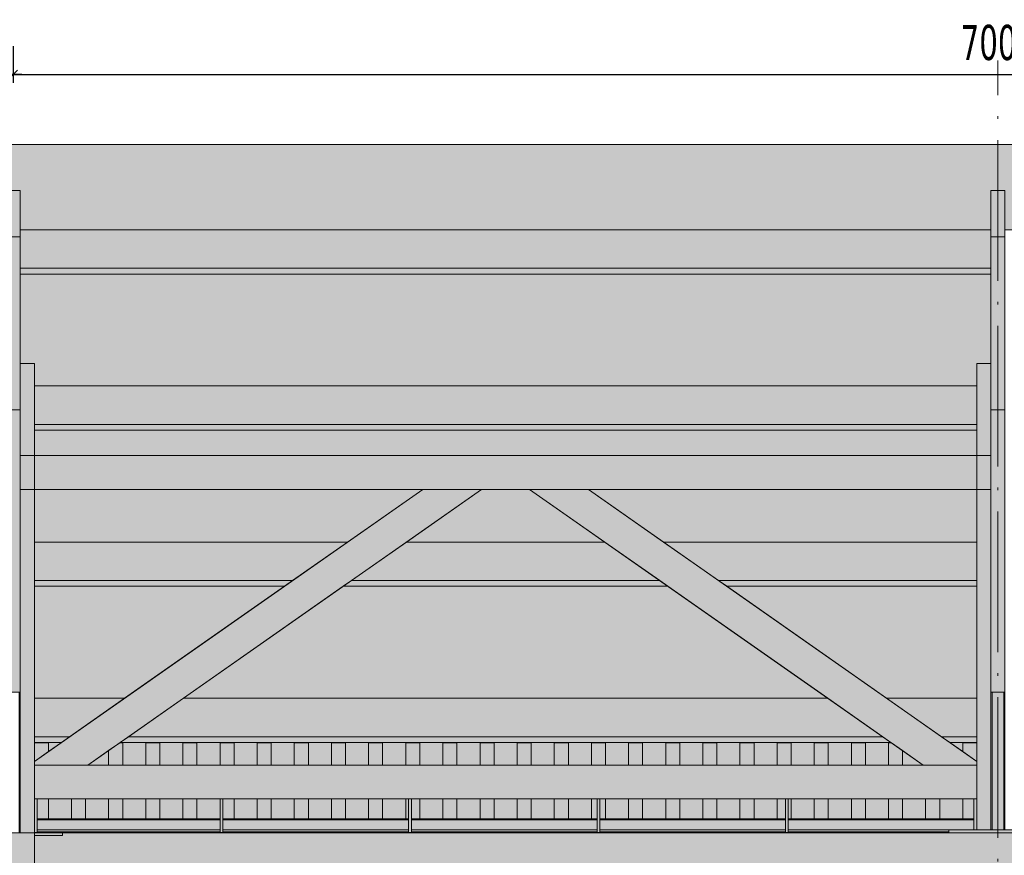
# Model space of a CAD drawing. Header units: millimetres. Extents: x 1567 to 2756, y -116 to 725.
# Tile 317 of 418: x 2293 to 2363, y 294 to 353. Entities that reach past the tile are written whole.
import ezdxf

# ---------------------------------------------------------------- set-up
doc = ezdxf.new("R2010")
doc.units = ezdxf.units.MM
doc.linetypes.add('CADWORK_5', pattern=[13.2, 10, -1.5, 0.2, -1.5])
doc.layers.add('Ech.1_50', color=7, linetype='Continuous')
doc.styles.add('tahoma-z-r', font='txt', dxfattribs={"width": 0.704918})
doc.dimstyles.new('ISO-25', dxfattribs={"dimtxt": 2.5, "dimasz": 2.5, "dimexe": 1.25, "dimexo": 0.625, "dimtad": 1, "dimtxsty": 'Standard', "dimcen": 2.5, "dimadec": 0, "dimazin": 0, "dimtfac": 1, "dimtmove": 0, "dimatfit": 3, "dimfxl": 1, "dimarcsym": 0})

# ---------------------------------------------------------------- blocks, each defined once
blk = doc.blocks.new('cw-dimension-symbol2')
at = {"color": 0, "linetype": 'Continuous', "lineweight": -2}
for p, q in [((-1, 0), (1, 0)), ((-0.5, -0.5), (0.5, 0.5))]:
    blk.add_line(p, q, dxfattribs=at)
blk = doc.blocks.new('*D285')
at = {"layer": 'Defpoints', "color": 0}
for p in [(2293.008, 351.421), (2293.008, 349.421), (2267.008, 347.421)]:
    blk.add_point(p, dxfattribs=at)
at = {"layer": 'Ech.1_50', "color": 0, "linetype": 'Continuous', "lineweight": -2}
for p, q in [((2293.008, 351.421), (2293.008, 348.821)), ((2267.008, 347.421), (2267.008, 350.021)), ((2267.608, 349.421), (2292.408, 349.421))]:
    blk.add_line(p, q, dxfattribs=at)
at = {"layer": 'Ech.1_50', "color": 0, "lineweight": -2, "xscale": 0.6000000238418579, "yscale": 0.6000000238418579, "zscale": 0.6000000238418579, "rotation": 180}
blk.add_blockref('cw-dimension-symbol2', (2267.008, 349.421), dxfattribs=at)
at = {"layer": 'Ech.1_50', "color": 0, "lineweight": -2, "xscale": 0.6000000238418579, "yscale": 0.6000000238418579, "zscale": 0.6000000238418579}
blk.add_blockref('cw-dimension-symbol2', (2293.008, 349.421), dxfattribs=at)
at = {"layer": 'Ech.1_50', "color": 7, "linetype": 'Continuous', "lineweight": 5, "insert": (2280.008, 351.671), "char_height": 2.5, "attachment_point": 5, "style": 'tahoma-z-r'}
blk.add_mtext('1300', dxfattribs=at)
blk = doc.blocks.new('*D286')
at = {"layer": 'Defpoints', "color": 0}
for p in [(2293.008, 351.421), (2433.008, 351.421), (2433.008, 349.421)]:
    blk.add_point(p, dxfattribs=at)
at = {"layer": 'Ech.1_50', "color": 0, "linetype": 'Continuous', "lineweight": -2}
for p, q in [((2293.008, 351.421), (2293.008, 348.821)), ((2433.008, 351.421), (2433.008, 348.821)), ((2293.608, 349.421), (2432.408, 349.421))]:
    blk.add_line(p, q, dxfattribs=at)
at = {"layer": 'Ech.1_50', "color": 0, "lineweight": -2, "xscale": 0.6000000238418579, "yscale": 0.6000000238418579, "zscale": 0.6000000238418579, "rotation": 180}
blk.add_blockref('cw-dimension-symbol2', (2293.008, 349.421), dxfattribs=at)
at = {"layer": 'Ech.1_50', "color": 0, "lineweight": -2, "xscale": 0.6000000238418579, "yscale": 0.6000000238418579, "zscale": 0.6000000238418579}
blk.add_blockref('cw-dimension-symbol2', (2433.008, 349.421), dxfattribs=at)
at = {"layer": 'Ech.1_50', "color": 7, "linetype": 'Continuous', "lineweight": 5, "insert": (2363.008, 351.671), "char_height": 2.5, "attachment_point": 5, "style": 'tahoma-z-r'}
blk.add_mtext('7000', dxfattribs=at)

msp = doc.modelspace()

# ---------------------------------------------------------------- hatches: boundary and pattern name
at = {"layer": 'Ech.1_50', "linetype": 'Continuous', "lineweight": 5, "true_color": 0xe6f1fc, "transparency": 33554687}
for points in [[(2268.008, 338.374), (2290.508, 338.374), (2290.508, 341.156), (2291.508, 341.156), (2291.508, 338.374), (2292.508, 338.374), (2292.508, 341.156), (2293.508, 341.156), (2293.508, 338.374), (2362.508, 338.374), (2362.508, 341.156), (2363.508, 341.156), (2363.508, 338.374), (2432.508, 338.374), (2432.508, 341.156), (2433.508, 341.156), (2433.508, 338.374), (2434.008, 338.374), (2434.008, 338.456), (2434.068, 338.516), (2434.008, 338.576), (2434.008, 341.156), (2434.288, 341.156), (2434.288, 340.901, 0.278179), (2434.448, 340.636), (2434.448, 338.576), (2434.388, 338.516), (2434.298, 338.516), (2434.298, 338.756), (2434.158, 338.756), (2434.158, 338.516), (2434.168, 338.516), (2434.168, 338.736), (2434.288, 338.736), (2434.288, 338.374), (2458.068, 338.374), (2458.068, 344.446), (2268.008, 344.446), (2268.008, 338.374)], [(2293.508, 328.856), (2294.508, 328.856), (2294.508, 327.272), (2361.508, 327.272), (2361.508, 328.856), (2362.508, 328.856), (2362.508, 335.228), (2293.508, 335.228), (2293.508, 328.856)], [(2294.508, 322.316), (2361.508, 322.316), (2361.508, 324.126), (2294.508, 324.126), (2294.508, 322.316)], [(2294.508, 316.171), (2316.773, 316.171), (2322.121, 319.916), (2294.508, 319.916), (2294.508, 316.171)], [(2329.71, 319.916), (2326.306, 319.916), (2320.957, 316.171), (2335.059, 316.171), (2329.71, 319.916)], [(2361.508, 319.916), (2333.895, 319.916), (2339.243, 316.171), (2361.508, 316.171), (2361.508, 319.916)], [(2294.508, 305.069), (2300.918, 305.069), (2312.28, 313.025), (2294.508, 313.025), (2294.508, 305.069)], [(2305.103, 305.069), (2350.913, 305.069), (2339.552, 313.025), (2316.464, 313.025), (2305.103, 305.069)], [(2361.508, 313.025), (2343.736, 313.025), (2355.098, 305.069), (2361.508, 305.069), (2361.508, 313.025)], [(2294.508, 301.902), (2295.508, 301.902), (2295.508, 301.281), (2296.425, 301.923), (2294.508, 301.923), (2294.508, 301.902)], [(2300.788, 300.316), (2302.428, 300.316), (2302.428, 301.902), (2303.428, 301.902), (2303.428, 300.316), (2305.068, 300.316), (2305.068, 301.902), (2306.068, 301.902), (2306.068, 300.316), (2307.708, 300.316), (2307.708, 301.902), (2308.708, 301.902), (2308.708, 300.316), (2310.348, 300.316), (2310.348, 301.902), (2311.348, 301.902), (2311.348, 300.316), (2312.988, 300.316), (2312.988, 301.902), (2313.988, 301.902), (2313.988, 300.316), (2315.628, 300.316), (2315.628, 301.902), (2316.628, 301.902), (2316.628, 300.316), (2318.268, 300.316), (2318.268, 301.902), (2319.268, 301.902), (2319.268, 300.316), (2320.908, 300.316), (2320.908, 301.902), (2321.908, 301.902), (2321.908, 300.316), (2323.548, 300.316), (2323.548, 301.902), (2324.548, 301.902), (2324.548, 300.316), (2326.188, 300.316), (2326.188, 301.902), (2327.188, 301.902), (2327.188, 300.316), (2328.828, 300.316), (2328.828, 301.902), (2329.828, 301.902), (2329.828, 300.316), (2331.468, 300.316), (2331.468, 301.902), (2332.468, 301.902), (2332.468, 300.316), (2334.108, 300.316), (2334.108, 301.902), (2335.108, 301.902), (2335.108, 300.316), (2336.748, 300.316), (2336.748, 301.902), (2337.748, 301.902), (2337.748, 300.316), (2339.388, 300.316), (2339.388, 301.902), (2340.388, 301.902), (2340.388, 300.316), (2342.028, 300.316), (2342.028, 301.902), (2343.028, 301.902), (2343.028, 300.316), (2344.668, 300.316), (2344.668, 301.902), (2345.668, 301.902), (2345.668, 300.316), (2347.308, 300.316), (2347.308, 301.902), (2348.308, 301.902), (2348.308, 300.316), (2349.948, 300.316), (2349.948, 301.902), (2350.948, 301.902), (2350.948, 300.316), (2352.588, 300.316), (2352.588, 301.902), (2353.588, 301.902), (2353.588, 300.316), (2355.228, 300.316), (2355.228, 301.902), (2355.437, 301.902), (2355.407, 301.923), (2300.609, 301.923), (2300.579, 301.902), (2300.788, 301.902), (2300.788, 300.316)], [(2360.508, 301.902), (2361.508, 301.902), (2361.508, 301.923), (2359.591, 301.923), (2360.508, 301.281), (2360.508, 301.902)], [(2298.314, 300.316), (2299.788, 300.316), (2299.788, 301.348), (2298.314, 300.316)], [(2356.228, 300.316), (2357.702, 300.316), (2356.228, 301.348), (2356.228, 300.316)], [(2297.148, 297.916), (2295.508, 297.916), (2295.508, 296.502), (2297.148, 296.502), (2297.148, 297.916)], [(2299.788, 297.916), (2298.148, 297.916), (2298.148, 296.502), (2299.788, 296.502), (2299.788, 297.916)], [(2302.428, 297.916), (2300.788, 297.916), (2300.788, 296.502), (2302.428, 296.502), (2302.428, 297.916)], [(2305.068, 297.916), (2303.428, 297.916), (2303.428, 296.502), (2305.068, 296.502), (2305.068, 297.916)], [(2307.708, 297.916), (2306.068, 297.916), (2306.068, 296.502), (2307.708, 296.502), (2307.708, 297.916)], [(2310.348, 297.916), (2308.708, 297.916), (2308.708, 296.502), (2310.348, 296.502), (2310.348, 297.916)], [(2312.988, 297.916), (2311.348, 297.916), (2311.348, 296.502), (2312.988, 296.502), (2312.988, 297.916)], [(2315.628, 297.916), (2313.988, 297.916), (2313.988, 296.502), (2315.628, 296.502), (2315.628, 297.916)], [(2318.268, 297.916), (2316.628, 297.916), (2316.628, 296.502), (2318.268, 296.502), (2318.268, 297.916)], [(2320.908, 297.916), (2319.268, 297.916), (2319.268, 296.502), (2320.908, 296.502), (2320.908, 297.916)], [(2323.548, 297.916), (2321.908, 297.916), (2321.908, 296.502), (2323.548, 296.502), (2323.548, 297.916)], [(2326.188, 297.916), (2324.548, 297.916), (2324.548, 296.502), (2326.188, 296.502), (2326.188, 297.916)], [(2328.828, 297.916), (2327.188, 297.916), (2327.188, 296.502), (2328.828, 296.502), (2328.828, 297.916)], [(2331.468, 297.916), (2329.828, 297.916), (2329.828, 296.502), (2331.468, 296.502), (2331.468, 297.916)], [(2334.108, 297.916), (2332.468, 297.916), (2332.468, 296.502), (2334.108, 296.502), (2334.108, 297.916)], [(2336.748, 297.916), (2335.108, 297.916), (2335.108, 296.502), (2336.748, 296.502), (2336.748, 297.916)], [(2339.388, 297.916), (2337.748, 297.916), (2337.748, 296.502), (2339.388, 296.502), (2339.388, 297.916)], [(2342.028, 297.916), (2340.388, 297.916), (2340.388, 296.502), (2342.028, 296.502), (2342.028, 297.916)], [(2344.668, 297.916), (2343.028, 297.916), (2343.028, 296.502), (2344.668, 296.502), (2344.668, 297.916)], [(2347.308, 297.916), (2345.668, 297.916), (2345.668, 296.502), (2347.308, 296.502), (2347.308, 297.916)], [(2349.948, 297.916), (2348.308, 297.916), (2348.308, 296.502), (2349.948, 296.502), (2349.948, 297.916)], [(2352.588, 297.916), (2350.948, 297.916), (2350.948, 296.502), (2352.588, 296.502), (2352.588, 297.916)], [(2355.228, 297.916), (2353.588, 297.916), (2353.588, 296.502), (2355.228, 296.502), (2355.228, 297.916)], [(2357.868, 297.916), (2356.228, 297.916), (2356.228, 296.502), (2357.868, 296.502), (2357.868, 297.916)], [(2360.508, 297.916), (2358.868, 297.916), (2358.868, 296.502), (2360.508, 296.502), (2360.508, 297.916)]]:
    msp.add_hatch(color=7, dxfattribs=at).paths.add_polyline_path(points)
at = {"layer": 'Ech.1_50', "linetype": 'Continuous', "lineweight": 5, "true_color": 0xd4c4b3, "transparency": 33554687}
for points in [[(2293.508, 341.156), (2292.508, 341.156), (2292.508, 337.866), (2293.508, 337.866), (2293.508, 341.156)], [(2363.508, 341.156), (2362.508, 341.156), (2362.508, 337.866), (2363.508, 337.866), (2363.508, 341.156)], [(2292.508, 325.566), (2293.508, 325.566), (2293.508, 337.866), (2292.508, 337.866), (2292.508, 325.566)], [(2362.508, 325.566), (2363.508, 325.566), (2363.508, 337.866), (2362.508, 337.866), (2362.508, 325.566)], [(2293.508, 319.916), (2294.508, 319.916), (2294.508, 322.316), (2293.508, 322.316), (2293.508, 319.916)], [(2361.508, 319.916), (2362.508, 319.916), (2362.508, 322.316), (2361.508, 322.316), (2361.508, 319.916)]]:
    msp.add_hatch(color=9, dxfattribs=at).paths.add_polyline_path(points)
at = {"layer": 'Ech.1_50', "linetype": 'Continuous', "lineweight": 5, "true_color": 0xe0d1b3, "transparency": 33554687}
for points in [[(2293.508, 335.638), (2362.508, 335.638), (2362.508, 338.374), (2293.508, 338.374), (2293.508, 335.638)], [(2362.508, 335.638), (2293.508, 335.638), (2293.508, 335.228), (2362.508, 335.228), (2362.508, 335.638)], [(2294.508, 324.537), (2361.508, 324.537), (2361.508, 327.272), (2294.508, 327.272), (2294.508, 324.537)], [(2294.508, 324.126), (2361.508, 324.126), (2361.508, 324.537), (2294.508, 324.537), (2294.508, 324.126)], [(2294.508, 313.435), (2312.866, 313.435), (2316.773, 316.171), (2294.508, 316.171), (2294.508, 313.435)], [(2317.05, 313.435), (2338.966, 313.435), (2335.059, 316.171), (2320.957, 316.171), (2317.05, 313.435)], [(2343.15, 313.435), (2361.508, 313.435), (2361.508, 316.171), (2339.243, 316.171), (2343.15, 313.435)], [(2312.866, 313.435), (2294.508, 313.435), (2294.508, 313.025), (2312.28, 313.025), (2312.866, 313.435)], [(2316.464, 313.025), (2339.552, 313.025), (2338.966, 313.435), (2317.05, 313.435), (2316.464, 313.025)], [(2361.508, 313.435), (2343.15, 313.435), (2343.736, 313.025), (2361.508, 313.025), (2361.508, 313.435)], [(2294.508, 302.333), (2297.011, 302.333), (2300.918, 305.069), (2294.508, 305.069), (2294.508, 302.333)], [(2301.196, 302.333), (2354.82, 302.333), (2350.913, 305.069), (2305.103, 305.069), (2301.196, 302.333)], [(2359.005, 302.333), (2361.508, 302.333), (2361.508, 305.069), (2355.098, 305.069), (2359.005, 302.333)], [(2297.011, 302.333), (2294.508, 302.333), (2294.508, 301.923), (2296.425, 301.923), (2297.011, 302.333)], [(2300.609, 301.923), (2355.407, 301.923), (2354.82, 302.333), (2301.196, 302.333), (2300.609, 301.923)], [(2361.508, 302.333), (2359.005, 302.333), (2359.591, 301.923), (2361.508, 301.923), (2361.508, 302.333)]]:
    msp.add_hatch(color=254, dxfattribs=at).paths.add_polyline_path(points)
at = {"layer": 'Ech.1_50', "linetype": 'Continuous', "lineweight": 5, "true_color": 0xe0c8b3, "transparency": 33554687}
for points in [[(2294.508, 328.856), (2293.508, 328.856), (2293.508, 322.316), (2294.508, 322.316), (2294.508, 328.856)], [(2362.508, 328.856), (2361.508, 328.856), (2361.508, 322.316), (2362.508, 322.316), (2362.508, 328.856)], [(2293.508, 295.502), (2294.508, 295.502), (2294.508, 319.916), (2293.508, 319.916), (2293.508, 295.502)], [(2362.508, 319.916), (2361.508, 319.916), (2361.508, 295.702), (2362.508, 295.702), (2362.508, 319.916)]]:
    msp.add_hatch(color=9, dxfattribs=at).paths.add_polyline_path(points)
at = {"layer": 'Ech.1_50', "linetype": 'Continuous', "lineweight": 5, "true_color": 0xf7d1b3, "transparency": 33554687}
for points in [[(2293.508, 325.566), (2292.508, 325.566), (2292.508, 305.502), (2293.508, 305.502), (2293.508, 325.566)], [(2362.508, 305.502), (2363.508, 305.502), (2363.508, 325.566), (2362.508, 325.566), (2362.508, 305.502)]]:
    msp.add_hatch(color=254, dxfattribs=at).paths.add_polyline_path(points)
at = {"layer": 'Ech.1_50', "linetype": 'Continuous', "lineweight": 5, "true_color": 0xe3bbbb, "transparency": 33554687}
for points in [[(2361.508, 322.316), (2294.508, 322.316), (2294.508, 319.916), (2361.508, 319.916), (2361.508, 322.316)], [(2361.508, 300.316), (2294.508, 300.316), (2294.508, 297.916), (2361.508, 297.916), (2361.508, 300.316)]]:
    msp.add_hatch(color=9, dxfattribs=at).paths.add_polyline_path(points)
at = {"layer": 'Ech.1_50', "linetype": 'Continuous', "lineweight": 5, "true_color": 0xe0d9d1, "transparency": 33554687}
for points in [[(2326.306, 319.916), (2322.121, 319.916), (2294.508, 300.58), (2294.508, 300.316), (2298.314, 300.316), (2326.306, 319.916)], [(2333.895, 319.916), (2329.71, 319.916), (2357.702, 300.316), (2361.508, 300.316), (2361.508, 300.58), (2333.895, 319.916)]]:
    msp.add_hatch(color=254, dxfattribs=at).paths.add_polyline_path(points)
at = {"layer": 'Ech.1_50', "linetype": 'Continuous', "lineweight": 5, "true_color": 0xb3d6f7, "transparency": 33554687}
for points in [[(2293.418, 295.502), (2293.508, 295.502), (2293.508, 305.502), (2293.418, 305.502), (2293.418, 295.502)], [(2362.598, 305.502), (2362.508, 305.502), (2362.508, 295.702), (2362.598, 295.702), (2362.598, 305.502)], [(2362.598, 295.702), (2363.418, 295.702), (2363.418, 305.502), (2362.598, 305.502), (2362.598, 295.702)], [(2363.418, 295.702), (2363.508, 295.702), (2363.508, 305.502), (2363.418, 305.502), (2363.418, 295.702)], [(2294.708, 297.916), (2294.508, 297.916), (2294.508, 295.512), (2294.708, 295.512), (2294.708, 297.916)], [(2307.708, 295.512), (2307.908, 295.512), (2307.908, 297.916), (2307.708, 297.916), (2307.708, 295.512)], [(2321.108, 295.512), (2321.308, 295.512), (2321.308, 297.916), (2321.108, 297.916), (2321.108, 295.512)], [(2334.508, 295.512), (2334.708, 295.512), (2334.708, 297.916), (2334.508, 297.916), (2334.508, 295.512)], [(2347.908, 295.512), (2348.108, 295.512), (2348.108, 297.916), (2347.908, 297.916), (2347.908, 295.512)], [(2361.308, 295.702), (2361.508, 295.702), (2361.508, 297.916), (2361.308, 297.916), (2361.308, 295.702)], [(2294.708, 296.432), (2307.708, 296.432), (2307.708, 296.502), (2294.708, 296.502), (2294.708, 296.432)], [(2294.708, 295.722), (2307.708, 295.722), (2307.708, 296.432), (2294.708, 296.432), (2294.708, 295.722)], [(2307.908, 296.432), (2321.108, 296.432), (2321.108, 296.502), (2307.908, 296.502), (2307.908, 296.432)], [(2307.908, 295.722), (2321.108, 295.722), (2321.108, 296.432), (2307.908, 296.432), (2307.908, 295.722)], [(2321.308, 296.432), (2334.508, 296.432), (2334.508, 296.502), (2321.308, 296.502), (2321.308, 296.432)], [(2321.308, 295.722), (2334.508, 295.722), (2334.508, 296.432), (2321.308, 296.432), (2321.308, 295.722)], [(2334.708, 296.432), (2347.908, 296.432), (2347.908, 296.502), (2334.708, 296.502), (2334.708, 296.432)], [(2334.708, 295.722), (2347.908, 295.722), (2347.908, 296.432), (2334.708, 296.432), (2334.708, 295.722)], [(2348.108, 296.432), (2361.308, 296.432), (2361.308, 296.502), (2348.108, 296.502), (2348.108, 296.432)], [(2348.108, 295.722), (2361.308, 295.722), (2361.308, 296.432), (2348.108, 296.432), (2348.108, 295.722)], [(2359.508, 295.512), (2294.508, 295.512), (2294.508, 295.502), (2359.508, 295.502), (2359.508, 295.512)], [(2294.508, 295.302), (2296.508, 295.302), (2296.508, 295.502), (2294.508, 295.502), (2294.508, 295.302)], [(2307.708, 295.722), (2294.708, 295.722), (2294.708, 295.582), (2307.708, 295.582), (2307.708, 295.722)], [(2307.708, 295.582), (2294.708, 295.582), (2294.708, 295.512), (2307.708, 295.512), (2307.708, 295.582)], [(2321.108, 295.722), (2307.908, 295.722), (2307.908, 295.582), (2321.108, 295.582), (2321.108, 295.722)], [(2321.108, 295.582), (2307.908, 295.582), (2307.908, 295.512), (2321.108, 295.512), (2321.108, 295.582)], [(2334.508, 295.722), (2321.308, 295.722), (2321.308, 295.582), (2334.508, 295.582), (2334.508, 295.722)], [(2334.508, 295.582), (2321.308, 295.582), (2321.308, 295.512), (2334.508, 295.512), (2334.508, 295.582)], [(2347.908, 295.722), (2334.708, 295.722), (2334.708, 295.582), (2347.908, 295.582), (2347.908, 295.722)], [(2347.908, 295.582), (2334.708, 295.582), (2334.708, 295.512), (2347.908, 295.512), (2347.908, 295.582)], [(2361.308, 295.722), (2348.108, 295.722), (2348.108, 295.582), (2359.508, 295.582), (2359.508, 295.702), (2361.308, 295.702), (2361.308, 295.722)], [(2359.508, 295.582), (2348.108, 295.582), (2348.108, 295.512), (2359.508, 295.512), (2359.508, 295.582)], [(2366.508, 295.702), (2359.508, 295.702), (2359.508, 295.502), (2366.508, 295.502), (2366.508, 295.702)]]:
    msp.add_hatch(color=254, dxfattribs=at).paths.add_polyline_path(points)
at = {"layer": 'Ech.1_50', "linetype": 'Continuous', "lineweight": 5, "true_color": 0xeaddd7, "transparency": 33554687}
for points in [[(2295.508, 301.902), (2294.508, 301.902), (2294.508, 300.58), (2295.508, 301.281), (2295.508, 301.902)], [(2300.788, 301.902), (2300.579, 301.902), (2299.788, 301.348), (2299.788, 300.316), (2300.788, 300.316), (2300.788, 301.902)], [(2302.428, 300.316), (2303.428, 300.316), (2303.428, 301.902), (2302.428, 301.902), (2302.428, 300.316)], [(2305.068, 300.316), (2306.068, 300.316), (2306.068, 301.902), (2305.068, 301.902), (2305.068, 300.316)], [(2307.708, 300.316), (2308.708, 300.316), (2308.708, 301.902), (2307.708, 301.902), (2307.708, 300.316)], [(2310.348, 300.316), (2311.348, 300.316), (2311.348, 301.902), (2310.348, 301.902), (2310.348, 300.316)], [(2312.988, 300.316), (2313.988, 300.316), (2313.988, 301.902), (2312.988, 301.902), (2312.988, 300.316)], [(2315.628, 300.316), (2316.628, 300.316), (2316.628, 301.902), (2315.628, 301.902), (2315.628, 300.316)], [(2318.268, 300.316), (2319.268, 300.316), (2319.268, 301.902), (2318.268, 301.902), (2318.268, 300.316)], [(2321.908, 301.902), (2320.908, 301.902), (2320.908, 300.316), (2321.908, 300.316), (2321.908, 301.902)], [(2323.548, 300.316), (2324.548, 300.316), (2324.548, 301.902), (2323.548, 301.902), (2323.548, 300.316)], [(2326.188, 300.316), (2327.188, 300.316), (2327.188, 301.902), (2326.188, 301.902), (2326.188, 300.316)], [(2328.828, 300.316), (2329.828, 300.316), (2329.828, 301.902), (2328.828, 301.902), (2328.828, 300.316)], [(2331.468, 300.316), (2332.468, 300.316), (2332.468, 301.902), (2331.468, 301.902), (2331.468, 300.316)], [(2334.108, 300.316), (2335.108, 300.316), (2335.108, 301.902), (2334.108, 301.902), (2334.108, 300.316)], [(2336.748, 300.316), (2337.748, 300.316), (2337.748, 301.902), (2336.748, 301.902), (2336.748, 300.316)], [(2339.388, 300.316), (2340.388, 300.316), (2340.388, 301.902), (2339.388, 301.902), (2339.388, 300.316)], [(2342.028, 300.316), (2343.028, 300.316), (2343.028, 301.902), (2342.028, 301.902), (2342.028, 300.316)], [(2344.668, 300.316), (2345.668, 300.316), (2345.668, 301.902), (2344.668, 301.902), (2344.668, 300.316)], [(2347.308, 300.316), (2348.308, 300.316), (2348.308, 301.902), (2347.308, 301.902), (2347.308, 300.316)], [(2349.948, 300.316), (2350.948, 300.316), (2350.948, 301.902), (2349.948, 301.902), (2349.948, 300.316)], [(2352.588, 300.316), (2353.588, 300.316), (2353.588, 301.902), (2352.588, 301.902), (2352.588, 300.316)], [(2355.228, 300.316), (2356.228, 300.316), (2356.228, 301.348), (2355.437, 301.902), (2355.228, 301.902), (2355.228, 300.316)], [(2361.508, 301.902), (2360.508, 301.902), (2360.508, 301.281), (2361.508, 300.58), (2361.508, 301.902)], [(2295.508, 297.916), (2294.708, 297.916), (2294.708, 296.502), (2295.508, 296.502), (2295.508, 297.916)], [(2297.148, 296.502), (2298.148, 296.502), (2298.148, 297.916), (2297.148, 297.916), (2297.148, 296.502)], [(2299.788, 296.502), (2300.788, 296.502), (2300.788, 297.916), (2299.788, 297.916), (2299.788, 296.502)], [(2302.428, 296.502), (2303.428, 296.502), (2303.428, 297.916), (2302.428, 297.916), (2302.428, 296.502)], [(2305.068, 296.502), (2306.068, 296.502), (2306.068, 297.916), (2305.068, 297.916), (2305.068, 296.502)], [(2308.708, 297.916), (2307.908, 297.916), (2307.908, 296.502), (2308.708, 296.502), (2308.708, 297.916)], [(2310.348, 296.502), (2311.348, 296.502), (2311.348, 297.916), (2310.348, 297.916), (2310.348, 296.502)], [(2312.988, 296.502), (2313.988, 296.502), (2313.988, 297.916), (2312.988, 297.916), (2312.988, 296.502)], [(2315.628, 296.502), (2316.628, 296.502), (2316.628, 297.916), (2315.628, 297.916), (2315.628, 296.502)], [(2318.268, 296.502), (2319.268, 296.502), (2319.268, 297.916), (2318.268, 297.916), (2318.268, 296.502)], [(2320.908, 296.502), (2321.108, 296.502), (2321.108, 297.916), (2320.908, 297.916), (2320.908, 296.502)], [(2321.908, 297.916), (2321.308, 297.916), (2321.308, 296.502), (2321.908, 296.502), (2321.908, 297.916)], [(2323.548, 296.502), (2324.548, 296.502), (2324.548, 297.916), (2323.548, 297.916), (2323.548, 296.502)], [(2326.188, 296.502), (2327.188, 296.502), (2327.188, 297.916), (2326.188, 297.916), (2326.188, 296.502)], [(2328.828, 296.502), (2329.828, 296.502), (2329.828, 297.916), (2328.828, 297.916), (2328.828, 296.502)], [(2331.468, 296.502), (2332.468, 296.502), (2332.468, 297.916), (2331.468, 297.916), (2331.468, 296.502)], [(2334.108, 296.502), (2334.508, 296.502), (2334.508, 297.916), (2334.108, 297.916), (2334.108, 296.502)], [(2335.108, 297.916), (2334.708, 297.916), (2334.708, 296.502), (2335.108, 296.502), (2335.108, 297.916)], [(2336.748, 296.502), (2337.748, 296.502), (2337.748, 297.916), (2336.748, 297.916), (2336.748, 296.502)], [(2339.388, 296.502), (2340.388, 296.502), (2340.388, 297.916), (2339.388, 297.916), (2339.388, 296.502)], [(2342.028, 296.502), (2343.028, 296.502), (2343.028, 297.916), (2342.028, 297.916), (2342.028, 296.502)], [(2344.668, 296.502), (2345.668, 296.502), (2345.668, 297.916), (2344.668, 297.916), (2344.668, 296.502)], [(2347.308, 296.502), (2347.908, 296.502), (2347.908, 297.916), (2347.308, 297.916), (2347.308, 296.502)], [(2348.308, 297.916), (2348.108, 297.916), (2348.108, 296.502), (2348.308, 296.502), (2348.308, 297.916)], [(2349.948, 296.502), (2350.948, 296.502), (2350.948, 297.916), (2349.948, 297.916), (2349.948, 296.502)], [(2352.588, 296.502), (2353.588, 296.502), (2353.588, 297.916), (2352.588, 297.916), (2352.588, 296.502)], [(2356.228, 297.916), (2355.228, 297.916), (2355.228, 296.502), (2356.228, 296.502), (2356.228, 297.916)], [(2357.868, 296.502), (2358.868, 296.502), (2358.868, 297.916), (2357.868, 297.916), (2357.868, 296.502)], [(2360.508, 296.502), (2361.308, 296.502), (2361.308, 297.916), (2360.508, 297.916), (2360.508, 296.502)]]:
    msp.add_hatch(color=254, dxfattribs=at).paths.add_polyline_path(points)
at = {"layer": 'Ech.1_50', "linetype": 'Continuous', "lineweight": 5, "true_color": 0xf3f3f3, "transparency": 33554687}
for points in [[(2294.508, 295.502), (2291.508, 295.502), (2291.508, 292.502), (2294.508, 292.502), (2294.508, 295.502)], [(2294.508, 292.502), (2427.888, 292.502), (2427.888, 295.502), (2296.508, 295.502), (2296.508, 295.302), (2294.508, 295.302), (2294.508, 292.502)]]:
    msp.add_hatch(color=7, dxfattribs=at).paths.add_polyline_path(points)

# ---------------------------------------------------------------- linework, layer by layer
at = {"layer": 'Ech.1_50', "color": 7, "linetype": 'CADWORK_5', "lineweight": 5}
msp.add_lwpolyline([(2363.008, 215.953), (2363.008, 350.417)], dxfattribs=at)
at = {"layer": 'Ech.1_50', "color": 7, "linetype": 'Continuous', "lineweight": 5}
msp.add_lwpolyline([(2458.068, 344.446), (2268.008, 344.446), (2268.008, 338.374), (2268.008, 338.374), (2290.508, 338.374), (2290.508, 341.156), (2291.508, 341.156), (2291.508, 338.374), (2292.508, 338.374), (2292.508, 341.156), (2293.508, 341.156), (2293.508, 338.374), (2362.508, 338.374), (2362.508, 341.156), (2363.508, 341.156), (2363.508, 338.374), (2432.508, 338.374), (2432.508, 341.156), (2433.508, 341.156), (2433.508, 338.374), (2434.008, 338.374)], dxfattribs=at)
for points in [[(2293.508, 341.156), (2292.508, 341.156), (2292.508, 337.866), (2293.508, 337.866), (2293.508, 341.156)], [(2363.508, 341.156), (2362.508, 341.156), (2362.508, 337.866), (2363.508, 337.866), (2363.508, 341.156)], [(2293.508, 335.638), (2362.508, 335.638), (2362.508, 338.374), (2293.508, 338.374), (2293.508, 335.638)], [(2292.508, 325.566), (2293.508, 325.566), (2293.508, 337.866), (2292.508, 337.866), (2292.508, 325.566)], [(2362.508, 325.566), (2363.508, 325.566), (2363.508, 337.866), (2362.508, 337.866), (2362.508, 325.566)], [(2362.508, 335.638), (2293.508, 335.638), (2293.508, 335.228), (2362.508, 335.228), (2362.508, 335.638)], [(2293.508, 328.856), (2294.508, 328.856), (2294.508, 327.272), (2361.508, 327.272), (2361.508, 328.856), (2362.508, 328.856), (2362.508, 335.228), (2293.508, 335.228), (2293.508, 328.856)], [(2294.508, 328.856), (2293.508, 328.856), (2293.508, 322.316), (2294.508, 322.316), (2294.508, 328.856)], [(2362.508, 328.856), (2361.508, 328.856), (2361.508, 322.316), (2362.508, 322.316), (2362.508, 328.856)], [(2294.508, 324.537), (2361.508, 324.537), (2361.508, 327.272), (2294.508, 327.272), (2294.508, 324.537)], [(2293.508, 325.566), (2292.508, 325.566), (2292.508, 305.502), (2293.508, 305.502), (2293.508, 325.566)], [(2362.508, 305.502), (2363.508, 305.502), (2363.508, 325.566), (2362.508, 325.566), (2362.508, 305.502)], [(2294.508, 324.126), (2361.508, 324.126), (2361.508, 324.537), (2294.508, 324.537), (2294.508, 324.126)], [(2294.508, 322.316), (2361.508, 322.316), (2361.508, 324.126), (2294.508, 324.126), (2294.508, 322.316)], [(2293.508, 319.916), (2294.508, 319.916), (2294.508, 322.316), (2293.508, 322.316), (2293.508, 319.916)], [(2361.508, 322.316), (2294.508, 322.316), (2294.508, 319.916), (2361.508, 319.916), (2361.508, 322.316)], [(2361.508, 319.916), (2362.508, 319.916), (2362.508, 322.316), (2361.508, 322.316), (2361.508, 319.916)], [(2293.508, 295.502), (2294.508, 295.502), (2294.508, 319.916), (2293.508, 319.916), (2293.508, 295.502)], [(2294.508, 316.171), (2316.773, 316.171), (2322.121, 319.916), (2294.508, 319.916), (2294.508, 316.171)], [(2326.306, 319.916), (2322.121, 319.916), (2294.508, 300.58), (2294.508, 300.316), (2298.314, 300.316), (2326.306, 319.916)], [(2329.71, 319.916), (2326.306, 319.916), (2320.957, 316.171), (2335.059, 316.171), (2329.71, 319.916)], [(2333.895, 319.916), (2329.71, 319.916), (2357.702, 300.316), (2361.508, 300.316), (2361.508, 300.58), (2333.895, 319.916)], [(2361.508, 319.916), (2333.895, 319.916), (2339.243, 316.171), (2361.508, 316.171), (2361.508, 319.916)], [(2362.508, 319.916), (2361.508, 319.916), (2361.508, 295.702), (2362.508, 295.702), (2362.508, 319.916)], [(2294.508, 313.435), (2312.866, 313.435), (2316.773, 316.171), (2294.508, 316.171), (2294.508, 313.435)], [(2317.05, 313.435), (2338.966, 313.435), (2335.059, 316.171), (2320.957, 316.171), (2317.05, 313.435)], [(2343.15, 313.435), (2361.508, 313.435), (2361.508, 316.171), (2339.243, 316.171), (2343.15, 313.435)], [(2312.866, 313.435), (2294.508, 313.435), (2294.508, 313.025), (2312.28, 313.025), (2312.866, 313.435)], [(2294.508, 305.069), (2300.918, 305.069), (2312.28, 313.025), (2294.508, 313.025), (2294.508, 305.069)], [(2305.103, 305.069), (2350.913, 305.069), (2339.552, 313.025), (2316.464, 313.025), (2305.103, 305.069)], [(2316.464, 313.025), (2339.552, 313.025), (2338.966, 313.435), (2317.05, 313.435), (2316.464, 313.025)], [(2361.508, 313.435), (2343.15, 313.435), (2343.736, 313.025), (2361.508, 313.025), (2361.508, 313.435)], [(2361.508, 313.025), (2343.736, 313.025), (2355.098, 305.069), (2361.508, 305.069), (2361.508, 313.025)], [(2293.418, 295.502), (2293.508, 295.502), (2293.508, 305.502), (2293.418, 305.502), (2293.418, 295.502)], [(2362.598, 305.502), (2362.508, 305.502), (2362.508, 295.702), (2362.598, 295.702), (2362.598, 305.502)], [(2362.598, 295.702), (2363.418, 295.702), (2363.418, 305.502), (2362.598, 305.502), (2362.598, 295.702)], [(2363.418, 295.702), (2363.508, 295.702), (2363.508, 305.502), (2363.418, 305.502), (2363.418, 295.702)], [(2294.508, 302.333), (2297.011, 302.333), (2300.918, 305.069), (2294.508, 305.069), (2294.508, 302.333)], [(2301.196, 302.333), (2354.82, 302.333), (2350.913, 305.069), (2305.103, 305.069), (2301.196, 302.333)], [(2359.005, 302.333), (2361.508, 302.333), (2361.508, 305.069), (2355.098, 305.069), (2359.005, 302.333)], [(2297.011, 302.333), (2294.508, 302.333), (2294.508, 301.923), (2296.425, 301.923), (2297.011, 302.333)], [(2294.508, 301.902), (2295.508, 301.902), (2295.508, 301.281), (2296.425, 301.923), (2294.508, 301.923), (2294.508, 301.902)], [(2295.508, 301.902), (2294.508, 301.902), (2294.508, 300.58), (2295.508, 301.281), (2295.508, 301.902)], [(2300.788, 301.902), (2300.579, 301.902), (2299.788, 301.348), (2299.788, 300.316), (2300.788, 300.316), (2300.788, 301.902)], [(2300.788, 300.316), (2302.428, 300.316), (2302.428, 301.902), (2303.428, 301.902), (2303.428, 300.316), (2305.068, 300.316), (2305.068, 301.902), (2306.068, 301.902), (2306.068, 300.316), (2307.708, 300.316), (2307.708, 301.902), (2308.708, 301.902), (2308.708, 300.316), (2310.348, 300.316), (2310.348, 301.902), (2311.348, 301.902), (2311.348, 300.316), (2312.988, 300.316), (2312.988, 301.902), (2313.988, 301.902), (2313.988, 300.316), (2315.628, 300.316), (2315.628, 301.902), (2316.628, 301.902), (2316.628, 300.316), (2318.268, 300.316), (2318.268, 301.902), (2319.268, 301.902), (2319.268, 300.316), (2320.908, 300.316), (2320.908, 301.902), (2321.908, 301.902), (2321.908, 300.316), (2323.548, 300.316), (2323.548, 301.902), (2324.548, 301.902), (2324.548, 300.316), (2326.188, 300.316), (2326.188, 301.902), (2327.188, 301.902), (2327.188, 300.316), (2328.828, 300.316), (2328.828, 301.902), (2329.828, 301.902), (2329.828, 300.316), (2331.468, 300.316), (2331.468, 301.902), (2332.468, 301.902), (2332.468, 300.316), (2334.108, 300.316), (2334.108, 301.902), (2335.108, 301.902), (2335.108, 300.316), (2336.748, 300.316), (2336.748, 301.902), (2337.748, 301.902), (2337.748, 300.316), (2339.388, 300.316), (2339.388, 301.902), (2340.388, 301.902), (2340.388, 300.316), (2342.028, 300.316), (2342.028, 301.902), (2343.028, 301.902), (2343.028, 300.316), (2344.668, 300.316), (2344.668, 301.902), (2345.668, 301.902), (2345.668, 300.316), (2347.308, 300.316), (2347.308, 301.902), (2348.308, 301.902), (2348.308, 300.316), (2349.948, 300.316), (2349.948, 301.902), (2350.948, 301.902), (2350.948, 300.316), (2352.588, 300.316), (2352.588, 301.902), (2353.588, 301.902), (2353.588, 300.316), (2355.228, 300.316), (2355.228, 301.902), (2355.437, 301.902), (2355.407, 301.923), (2300.609, 301.923), (2300.579, 301.902), (2300.788, 301.902), (2300.788, 300.316)], [(2300.609, 301.923), (2355.407, 301.923), (2354.82, 302.333), (2301.196, 302.333), (2300.609, 301.923)], [(2302.428, 300.316), (2303.428, 300.316), (2303.428, 301.902), (2302.428, 301.902), (2302.428, 300.316)], [(2305.068, 300.316), (2306.068, 300.316), (2306.068, 301.902), (2305.068, 301.902), (2305.068, 300.316)], [(2307.708, 300.316), (2308.708, 300.316), (2308.708, 301.902), (2307.708, 301.902), (2307.708, 300.316)], [(2310.348, 300.316), (2311.348, 300.316), (2311.348, 301.902), (2310.348, 301.902), (2310.348, 300.316)], [(2312.988, 300.316), (2313.988, 300.316), (2313.988, 301.902), (2312.988, 301.902), (2312.988, 300.316)], [(2315.628, 300.316), (2316.628, 300.316), (2316.628, 301.902), (2315.628, 301.902), (2315.628, 300.316)], [(2318.268, 300.316), (2319.268, 300.316), (2319.268, 301.902), (2318.268, 301.902), (2318.268, 300.316)], [(2321.908, 301.902), (2320.908, 301.902), (2320.908, 300.316), (2321.908, 300.316), (2321.908, 301.902)], [(2323.548, 300.316), (2324.548, 300.316), (2324.548, 301.902), (2323.548, 301.902), (2323.548, 300.316)], [(2326.188, 300.316), (2327.188, 300.316), (2327.188, 301.902), (2326.188, 301.902), (2326.188, 300.316)], [(2328.828, 300.316), (2329.828, 300.316), (2329.828, 301.902), (2328.828, 301.902), (2328.828, 300.316)], [(2331.468, 300.316), (2332.468, 300.316), (2332.468, 301.902), (2331.468, 301.902), (2331.468, 300.316)], [(2334.108, 300.316), (2335.108, 300.316), (2335.108, 301.902), (2334.108, 301.902), (2334.108, 300.316)], [(2336.748, 300.316), (2337.748, 300.316), (2337.748, 301.902), (2336.748, 301.902), (2336.748, 300.316)], [(2339.388, 300.316), (2340.388, 300.316), (2340.388, 301.902), (2339.388, 301.902), (2339.388, 300.316)], [(2342.028, 300.316), (2343.028, 300.316), (2343.028, 301.902), (2342.028, 301.902), (2342.028, 300.316)], [(2344.668, 300.316), (2345.668, 300.316), (2345.668, 301.902), (2344.668, 301.902), (2344.668, 300.316)], [(2347.308, 300.316), (2348.308, 300.316), (2348.308, 301.902), (2347.308, 301.902), (2347.308, 300.316)], [(2349.948, 300.316), (2350.948, 300.316), (2350.948, 301.902), (2349.948, 301.902), (2349.948, 300.316)], [(2352.588, 300.316), (2353.588, 300.316), (2353.588, 301.902), (2352.588, 301.902), (2352.588, 300.316)], [(2355.228, 300.316), (2356.228, 300.316), (2356.228, 301.348), (2355.437, 301.902), (2355.228, 301.902), (2355.228, 300.316)], [(2361.508, 302.333), (2359.005, 302.333), (2359.591, 301.923), (2361.508, 301.923), (2361.508, 302.333)], [(2360.508, 301.902), (2361.508, 301.902), (2361.508, 301.923), (2359.591, 301.923), (2360.508, 301.281), (2360.508, 301.902)], [(2361.508, 301.902), (2360.508, 301.902), (2360.508, 301.281), (2361.508, 300.58), (2361.508, 301.902)], [(2298.314, 300.316), (2299.788, 300.316), (2299.788, 301.348), (2298.314, 300.316)], [(2356.228, 300.316), (2357.702, 300.316), (2356.228, 301.348), (2356.228, 300.316)], [(2361.508, 300.316), (2294.508, 300.316), (2294.508, 297.916), (2361.508, 297.916), (2361.508, 300.316)], [(2294.708, 297.916), (2294.508, 297.916), (2294.508, 295.512), (2294.708, 295.512), (2294.708, 297.916)], [(2295.508, 297.916), (2294.708, 297.916), (2294.708, 296.502), (2295.508, 296.502), (2295.508, 297.916)], [(2297.148, 297.916), (2295.508, 297.916), (2295.508, 296.502), (2297.148, 296.502), (2297.148, 297.916)], [(2297.148, 296.502), (2298.148, 296.502), (2298.148, 297.916), (2297.148, 297.916), (2297.148, 296.502)], [(2299.788, 297.916), (2298.148, 297.916), (2298.148, 296.502), (2299.788, 296.502), (2299.788, 297.916)], [(2299.788, 296.502), (2300.788, 296.502), (2300.788, 297.916), (2299.788, 297.916), (2299.788, 296.502)], [(2302.428, 297.916), (2300.788, 297.916), (2300.788, 296.502), (2302.428, 296.502), (2302.428, 297.916)], [(2302.428, 296.502), (2303.428, 296.502), (2303.428, 297.916), (2302.428, 297.916), (2302.428, 296.502)], [(2305.068, 297.916), (2303.428, 297.916), (2303.428, 296.502), (2305.068, 296.502), (2305.068, 297.916)], [(2305.068, 296.502), (2306.068, 296.502), (2306.068, 297.916), (2305.068, 297.916), (2305.068, 296.502)], [(2307.708, 297.916), (2306.068, 297.916), (2306.068, 296.502), (2307.708, 296.502), (2307.708, 297.916)], [(2307.708, 295.512), (2307.908, 295.512), (2307.908, 297.916), (2307.708, 297.916), (2307.708, 295.512)], [(2308.708, 297.916), (2307.908, 297.916), (2307.908, 296.502), (2308.708, 296.502), (2308.708, 297.916)], [(2310.348, 297.916), (2308.708, 297.916), (2308.708, 296.502), (2310.348, 296.502), (2310.348, 297.916)], [(2310.348, 296.502), (2311.348, 296.502), (2311.348, 297.916), (2310.348, 297.916), (2310.348, 296.502)], [(2312.988, 297.916), (2311.348, 297.916), (2311.348, 296.502), (2312.988, 296.502), (2312.988, 297.916)], [(2312.988, 296.502), (2313.988, 296.502), (2313.988, 297.916), (2312.988, 297.916), (2312.988, 296.502)], [(2315.628, 297.916), (2313.988, 297.916), (2313.988, 296.502), (2315.628, 296.502), (2315.628, 297.916)], [(2315.628, 296.502), (2316.628, 296.502), (2316.628, 297.916), (2315.628, 297.916), (2315.628, 296.502)], [(2318.268, 297.916), (2316.628, 297.916), (2316.628, 296.502), (2318.268, 296.502), (2318.268, 297.916)], [(2318.268, 296.502), (2319.268, 296.502), (2319.268, 297.916), (2318.268, 297.916), (2318.268, 296.502)], [(2320.908, 297.916), (2319.268, 297.916), (2319.268, 296.502), (2320.908, 296.502), (2320.908, 297.916)], [(2320.908, 296.502), (2321.108, 296.502), (2321.108, 297.916), (2320.908, 297.916), (2320.908, 296.502)], [(2321.108, 295.512), (2321.308, 295.512), (2321.308, 297.916), (2321.108, 297.916), (2321.108, 295.512)], [(2321.908, 297.916), (2321.308, 297.916), (2321.308, 296.502), (2321.908, 296.502), (2321.908, 297.916)], [(2323.548, 297.916), (2321.908, 297.916), (2321.908, 296.502), (2323.548, 296.502), (2323.548, 297.916)], [(2323.548, 296.502), (2324.548, 296.502), (2324.548, 297.916), (2323.548, 297.916), (2323.548, 296.502)], [(2326.188, 297.916), (2324.548, 297.916), (2324.548, 296.502), (2326.188, 296.502), (2326.188, 297.916)], [(2326.188, 296.502), (2327.188, 296.502), (2327.188, 297.916), (2326.188, 297.916), (2326.188, 296.502)], [(2328.828, 297.916), (2327.188, 297.916), (2327.188, 296.502), (2328.828, 296.502), (2328.828, 297.916)], [(2328.828, 296.502), (2329.828, 296.502), (2329.828, 297.916), (2328.828, 297.916), (2328.828, 296.502)], [(2331.468, 297.916), (2329.828, 297.916), (2329.828, 296.502), (2331.468, 296.502), (2331.468, 297.916)], [(2331.468, 296.502), (2332.468, 296.502), (2332.468, 297.916), (2331.468, 297.916), (2331.468, 296.502)], [(2334.108, 297.916), (2332.468, 297.916), (2332.468, 296.502), (2334.108, 296.502), (2334.108, 297.916)], [(2334.108, 296.502), (2334.508, 296.502), (2334.508, 297.916), (2334.108, 297.916), (2334.108, 296.502)], [(2334.508, 295.512), (2334.708, 295.512), (2334.708, 297.916), (2334.508, 297.916), (2334.508, 295.512)], [(2335.108, 297.916), (2334.708, 297.916), (2334.708, 296.502), (2335.108, 296.502), (2335.108, 297.916)], [(2336.748, 297.916), (2335.108, 297.916), (2335.108, 296.502), (2336.748, 296.502), (2336.748, 297.916)], [(2336.748, 296.502), (2337.748, 296.502), (2337.748, 297.916), (2336.748, 297.916), (2336.748, 296.502)], [(2339.388, 297.916), (2337.748, 297.916), (2337.748, 296.502), (2339.388, 296.502), (2339.388, 297.916)], [(2339.388, 296.502), (2340.388, 296.502), (2340.388, 297.916), (2339.388, 297.916), (2339.388, 296.502)], [(2342.028, 297.916), (2340.388, 297.916), (2340.388, 296.502), (2342.028, 296.502), (2342.028, 297.916)], [(2342.028, 296.502), (2343.028, 296.502), (2343.028, 297.916), (2342.028, 297.916), (2342.028, 296.502)], [(2344.668, 297.916), (2343.028, 297.916), (2343.028, 296.502), (2344.668, 296.502), (2344.668, 297.916)], [(2344.668, 296.502), (2345.668, 296.502), (2345.668, 297.916), (2344.668, 297.916), (2344.668, 296.502)], [(2347.308, 297.916), (2345.668, 297.916), (2345.668, 296.502), (2347.308, 296.502), (2347.308, 297.916)], [(2347.308, 296.502), (2347.908, 296.502), (2347.908, 297.916), (2347.308, 297.916), (2347.308, 296.502)], [(2347.908, 295.512), (2348.108, 295.512), (2348.108, 297.916), (2347.908, 297.916), (2347.908, 295.512)], [(2348.308, 297.916), (2348.108, 297.916), (2348.108, 296.502), (2348.308, 296.502), (2348.308, 297.916)], [(2349.948, 297.916), (2348.308, 297.916), (2348.308, 296.502), (2349.948, 296.502), (2349.948, 297.916)], [(2349.948, 296.502), (2350.948, 296.502), (2350.948, 297.916), (2349.948, 297.916), (2349.948, 296.502)], [(2352.588, 297.916), (2350.948, 297.916), (2350.948, 296.502), (2352.588, 296.502), (2352.588, 297.916)], [(2352.588, 296.502), (2353.588, 296.502), (2353.588, 297.916), (2352.588, 297.916), (2352.588, 296.502)], [(2355.228, 297.916), (2353.588, 297.916), (2353.588, 296.502), (2355.228, 296.502), (2355.228, 297.916)], [(2356.228, 297.916), (2355.228, 297.916), (2355.228, 296.502), (2356.228, 296.502), (2356.228, 297.916)], [(2357.868, 297.916), (2356.228, 297.916), (2356.228, 296.502), (2357.868, 296.502), (2357.868, 297.916)], [(2357.868, 296.502), (2358.868, 296.502), (2358.868, 297.916), (2357.868, 297.916), (2357.868, 296.502)], [(2360.508, 297.916), (2358.868, 297.916), (2358.868, 296.502), (2360.508, 296.502), (2360.508, 297.916)], [(2360.508, 296.502), (2361.308, 296.502), (2361.308, 297.916), (2360.508, 297.916), (2360.508, 296.502)], [(2361.308, 295.702), (2361.508, 295.702), (2361.508, 297.916), (2361.308, 297.916), (2361.308, 295.702)], [(2294.708, 296.432), (2307.708, 296.432), (2307.708, 296.502), (2294.708, 296.502), (2294.708, 296.432)], [(2294.708, 295.722), (2307.708, 295.722), (2307.708, 296.432), (2294.708, 296.432), (2294.708, 295.722)], [(2307.908, 296.432), (2321.108, 296.432), (2321.108, 296.502), (2307.908, 296.502), (2307.908, 296.432)], [(2307.908, 295.722), (2321.108, 295.722), (2321.108, 296.432), (2307.908, 296.432), (2307.908, 295.722)], [(2321.308, 296.432), (2334.508, 296.432), (2334.508, 296.502), (2321.308, 296.502), (2321.308, 296.432)], [(2321.308, 295.722), (2334.508, 295.722), (2334.508, 296.432), (2321.308, 296.432), (2321.308, 295.722)], [(2334.708, 296.432), (2347.908, 296.432), (2347.908, 296.502), (2334.708, 296.502), (2334.708, 296.432)], [(2334.708, 295.722), (2347.908, 295.722), (2347.908, 296.432), (2334.708, 296.432), (2334.708, 295.722)], [(2348.108, 296.432), (2361.308, 296.432), (2361.308, 296.502), (2348.108, 296.502), (2348.108, 296.432)], [(2348.108, 295.722), (2361.308, 295.722), (2361.308, 296.432), (2348.108, 296.432), (2348.108, 295.722)], [(2294.508, 295.502), (2291.508, 295.502), (2291.508, 292.502), (2294.508, 292.502), (2294.508, 295.502)], [(2359.508, 295.512), (2294.508, 295.512), (2294.508, 295.502), (2359.508, 295.502), (2359.508, 295.512)], [(2294.508, 295.302), (2296.508, 295.302), (2296.508, 295.502), (2294.508, 295.502), (2294.508, 295.302)], [(2294.508, 292.502), (2427.888, 292.502), (2427.888, 295.502), (2296.508, 295.502), (2296.508, 295.302), (2294.508, 295.302), (2294.508, 292.502)], [(2307.708, 295.722), (2294.708, 295.722), (2294.708, 295.582), (2307.708, 295.582), (2307.708, 295.722)], [(2307.708, 295.582), (2294.708, 295.582), (2294.708, 295.512), (2307.708, 295.512), (2307.708, 295.582)], [(2321.108, 295.722), (2307.908, 295.722), (2307.908, 295.582), (2321.108, 295.582), (2321.108, 295.722)], [(2321.108, 295.582), (2307.908, 295.582), (2307.908, 295.512), (2321.108, 295.512), (2321.108, 295.582)], [(2334.508, 295.722), (2321.308, 295.722), (2321.308, 295.582), (2334.508, 295.582), (2334.508, 295.722)], [(2334.508, 295.582), (2321.308, 295.582), (2321.308, 295.512), (2334.508, 295.512), (2334.508, 295.582)], [(2347.908, 295.722), (2334.708, 295.722), (2334.708, 295.582), (2347.908, 295.582), (2347.908, 295.722)], [(2347.908, 295.582), (2334.708, 295.582), (2334.708, 295.512), (2347.908, 295.512), (2347.908, 295.582)], [(2361.308, 295.722), (2348.108, 295.722), (2348.108, 295.582), (2359.508, 295.582), (2359.508, 295.702), (2361.308, 295.702), (2361.308, 295.722)], [(2359.508, 295.582), (2348.108, 295.582), (2348.108, 295.512), (2359.508, 295.512), (2359.508, 295.582)], [(2366.508, 295.702), (2359.508, 295.702), (2359.508, 295.502), (2366.508, 295.502), (2366.508, 295.702)]]:
    msp.add_lwpolyline(points, close=True, dxfattribs=at)

# ---------------------------------------------------------------- dimensions: what is measured, and where the dimension line sits
for base, p1, p2, angle, text, picture, middle, dimtype in [((2293.008, 349.421), (2267.008, 347.421), (2293.008, 351.421), 180, '1300', '*D285', (2280.008, 351.671), 160), ((2433.008, 349.421), (2293.008, 351.421), (2433.008, 351.421), 0, '7000', '*D286', (2363.008, 351.671), 161)]:
    dim = msp.add_linear_dim(base=base, p1=p1, p2=p2, angle=angle, text=text, dimstyle='ISO-25', override={"dimtxt": 2.5, "dimasz": 0.6, "dimexe": 0.6, "dimexo": 0, "dimgap": 0, "dimdec": 0, "dimlfac": 1, "dimtxsty": 'tahoma-z-r', "dimblk": 'cw-dimension-symbol2', "dimclrt": 7, "dimtmove": 2}, dxfattribs=at)
    dim.commit()
    dim.dimension.update_dxf_attribs({"geometry": picture, "text_midpoint": middle, "dimtype": dimtype})

doc.saveas('drawing.dxf')
